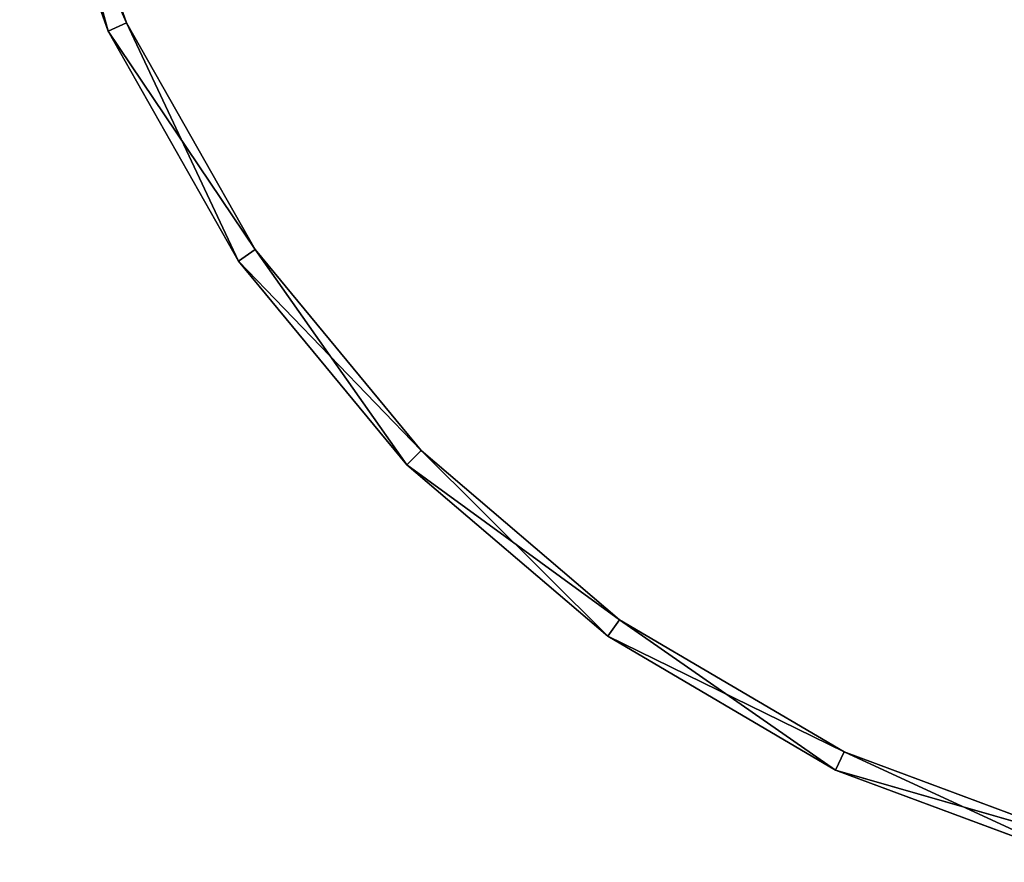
# Model space of a CAD drawing. Extents: x 382 to 531, y 0 to 277.
# Tile 414 of 656: x 384 to 433, y 93 to 134. Entities that reach past the tile are written whole.
import ezdxf

# ---------------------------------------------------------------- set-up
doc = ezdxf.new("R2010")
doc.units = 0
doc.header["$LTSCALE"] = 25.4
doc.layers.get('0').update_dxf_attribs({"color": 13, "linetype": 'CONTINUOUS'})

# ---------------------------------------------------------------- blocks, each defined once
blk = doc.blocks.new('NEWPORT-I-KINKIET-8157_STL')
at = {"color": 254}
for p, q in [((-109.749, 259.243, 143.224), (-114.129, 259.243, 130.906)), ((-114.129, 259.243, 130.906), (-109.749, 129.243, 143.224)), ((-114.129, 259.243, 130.906), (-109.749, 129.243, 143.224)), ((-114.129, 259.243, 130.906), (-108.84, 259.243, 142.808)), ((-114.129, 259.243, 130.906), (-108.84, 259.243, 142.808)), ((-109.749, 259.243, 143.224), (-114.129, 259.243, 130.906)), ((-108.84, 259.243, 142.808), (-113.161, 259.243, 130.654)), ((-108.84, 129.243, 142.808), (-113.161, 259.243, 130.654)), ((-108.84, 259.243, 142.808), (-113.161, 259.243, 130.654)), ((-108.84, 129.243, 142.808), (-113.161, 259.243, 130.654)), ((-103.297, 259.243, 154.595), (-109.749, 259.243, 143.224)), ((-109.749, 259.243, 143.224), (-103.297, 129.243, 154.595)), ((-109.749, 259.243, 143.224), (-103.297, 129.243, 154.595)), ((-109.749, 259.243, 143.224), (-109.749, 129.243, 143.224)), ((-109.749, 259.243, 143.224), (-109.749, 129.243, 143.224)), ((-109.749, 259.243, 143.224), (-108.84, 259.243, 142.808)), ((-109.749, 259.243, 143.224), (-108.84, 259.243, 142.808)), ((-109.749, 259.243, 143.224), (-102.474, 259.243, 154.028)), ((-109.749, 259.243, 143.224), (-102.474, 259.243, 154.028)), ((-103.297, 259.243, 154.595), (-109.749, 259.243, 143.224)), ((-102.474, 259.243, 154.028), (-108.84, 259.243, 142.808)), ((-102.474, 129.243, 154.028), (-108.84, 259.243, 142.808)), ((-102.474, 259.243, 154.028), (-108.84, 259.243, 142.808)), ((-102.474, 129.243, 154.028), (-108.84, 259.243, 142.808)), ((-108.84, 129.243, 142.808), (-108.84, 259.243, 142.808)), ((-108.84, 129.243, 142.808), (-108.84, 259.243, 142.808)), ((-94.969, 259.243, 164.673), (-103.297, 259.243, 154.595)), ((-103.297, 259.243, 154.595), (-94.969, 129.243, 164.673)), ((-103.297, 259.243, 154.595), (-94.969, 129.243, 164.673)), ((-103.297, 259.243, 154.595), (-103.297, 129.243, 154.595)), ((-103.297, 259.243, 154.595), (-103.297, 129.243, 154.595)), ((-103.297, 259.243, 154.595), (-102.474, 259.243, 154.028)), ((-103.297, 259.243, 154.595), (-102.474, 259.243, 154.028)), ((-103.297, 259.243, 154.595), (-94.256, 259.243, 163.971)), ((-103.297, 259.243, 154.595), (-94.256, 259.243, 163.971)), ((-94.969, 259.243, 164.673), (-103.297, 259.243, 154.595)), ((-94.256, 259.243, 163.971), (-102.474, 259.243, 154.028)), ((-94.256, 129.243, 163.971), (-102.474, 259.243, 154.028)), ((-94.256, 259.243, 163.971), (-102.474, 259.243, 154.028)), ((-94.256, 129.243, 163.971), (-102.474, 259.243, 154.028)), ((-102.474, 129.243, 154.028), (-102.474, 259.243, 154.028)), ((-102.474, 129.243, 154.028), (-102.474, 259.243, 154.028)), ((-85.016, 129.243, 173.151), (-94.969, 259.243, 164.673)), ((-94.969, 259.243, 164.673), (-94.969, 129.243, 164.673)), ((-94.969, 259.243, 164.673), (-94.969, 129.243, 164.673)), ((-85.016, 259.243, 173.151), (-94.969, 259.243, 164.673)), ((-85.016, 129.243, 173.151), (-94.969, 259.243, 164.673)), ((-94.969, 259.243, 164.673), (-94.256, 259.243, 163.971)), ((-94.969, 259.243, 164.673), (-94.256, 259.243, 163.971)), ((-94.969, 259.243, 164.673), (-84.437, 259.243, 172.336)), ((-94.969, 259.243, 164.673), (-84.437, 259.243, 172.336)), ((-85.016, 259.243, 173.151), (-94.969, 259.243, 164.673)), ((-84.437, 259.243, 172.336), (-94.256, 259.243, 163.971)), ((-84.437, 129.243, 172.336), (-94.256, 259.243, 163.971)), ((-84.437, 259.243, 172.336), (-94.256, 259.243, 163.971)), ((-84.437, 129.243, 172.336), (-94.256, 259.243, 163.971)), ((-94.256, 129.243, 163.971), (-94.256, 259.243, 163.971)), ((-94.256, 129.243, 163.971), (-94.256, 259.243, 163.971)), ((-73.743, 259.243, 179.773), (-85.016, 259.243, 173.151)), ((-85.016, 259.243, 173.151), (-73.743, 129.243, 179.773)), ((-85.016, 259.243, 173.151), (-73.743, 129.243, 179.773)), ((-85.016, 259.243, 173.151), (-85.016, 129.243, 173.151)), ((-85.016, 259.243, 173.151), (-85.016, 129.243, 173.151)), ((-85.016, 259.243, 173.151), (-84.437, 259.243, 172.336)), ((-85.016, 259.243, 173.151), (-84.437, 259.243, 172.336)), ((-85.016, 259.243, 173.151), (-73.314, 259.243, 178.87)), ((-85.016, 259.243, 173.151), (-73.314, 259.243, 178.87)), ((-73.743, 259.243, 179.773), (-85.016, 259.243, 173.151)), ((-73.314, 259.243, 178.87), (-84.437, 259.243, 172.336)), ((-84.437, 259.243, 172.336), (-84.437, 129.243, 172.336)), ((-73.314, 129.243, 178.87), (-84.437, 259.243, 172.336)), ((-73.314, 259.243, 178.87), (-84.437, 259.243, 172.336)), ((-73.314, 129.243, 178.87), (-84.437, 259.243, 172.336)), ((-84.437, 259.243, 172.336), (-84.437, 129.243, 172.336)), ((-61.492, 259.243, 184.336), (-73.743, 259.243, 179.773)), ((-73.743, 259.243, 179.773), (-61.492, 129.243, 184.336)), ((-73.743, 259.243, 179.773), (-61.492, 129.243, 184.336)), ((-73.743, 259.243, 179.773), (-73.743, 129.243, 179.773)), ((-73.743, 259.243, 179.773), (-73.743, 129.243, 179.773)), ((-73.743, 259.243, 179.773), (-73.314, 259.243, 178.87)), ((-73.743, 259.243, 179.773), (-73.314, 259.243, 178.87)), ((-73.743, 259.243, 179.773), (-61.226, 259.243, 183.372)), ((-73.743, 259.243, 179.773), (-61.226, 259.243, 183.372)), ((-61.492, 259.243, 184.336), (-73.743, 259.243, 179.773)), ((-61.226, 259.243, 183.372), (-73.314, 259.243, 178.87)), ((-61.226, 129.243, 183.372), (-73.314, 259.243, 178.87)), ((-61.226, 259.243, 183.372), (-73.314, 259.243, 178.87)), ((-61.226, 129.243, 183.372), (-73.314, 259.243, 178.87)), ((-73.314, 129.243, 178.87), (-73.314, 259.243, 178.87)), ((-73.314, 129.243, 178.87), (-73.314, 259.243, 178.87)), ((-114.129, 129.243, 130.906), (-109.749, 129.243, 143.224)), ((-114.129, 129.243, 130.906), (-109.749, 129.243, 143.224)), ((-109.749, 129.243, 143.224), (-113.161, 129.243, 130.654)), ((-113.161, 129.243, 130.654), (-108.84, 129.243, 142.808)), ((-109.749, 129.243, 143.224), (-113.161, 129.243, 130.654)), ((-113.161, 129.243, 130.654), (-108.84, 129.243, 142.808)), ((-109.749, 129.243, 143.224), (-103.297, 129.243, 154.595)), ((-109.749, 129.243, 143.224), (-103.297, 129.243, 154.595)), ((-109.749, 129.243, 143.224), (-108.84, 129.243, 142.808)), ((-109.749, 129.243, 143.224), (-108.84, 129.243, 142.808)), ((-103.297, 129.243, 154.595), (-108.84, 129.243, 142.808)), ((-108.84, 129.243, 142.808), (-102.474, 129.243, 154.028)), ((-103.297, 129.243, 154.595), (-108.84, 129.243, 142.808)), ((-108.84, 129.243, 142.808), (-102.474, 129.243, 154.028)), ((-103.297, 129.243, 154.595), (-94.969, 129.243, 164.673)), ((-103.297, 129.243, 154.595), (-94.969, 129.243, 164.673)), ((-103.297, 129.243, 154.595), (-102.474, 129.243, 154.028)), ((-103.297, 129.243, 154.595), (-102.474, 129.243, 154.028)), ((-94.969, 129.243, 164.673), (-102.474, 129.243, 154.028)), ((-102.474, 129.243, 154.028), (-94.256, 129.243, 163.971)), ((-94.969, 129.243, 164.673), (-102.474, 129.243, 154.028)), ((-102.474, 129.243, 154.028), (-94.256, 129.243, 163.971)), ((-94.969, 129.243, 164.673), (-85.016, 129.243, 173.151)), ((-94.969, 129.243, 164.673), (-85.016, 129.243, 173.151)), ((-94.969, 129.243, 164.673), (-94.256, 129.243, 163.971)), ((-94.969, 129.243, 164.673), (-94.256, 129.243, 163.971)), ((-85.016, 129.243, 173.151), (-94.256, 129.243, 163.971)), ((-94.256, 129.243, 163.971), (-84.437, 129.243, 172.336)), ((-85.016, 129.243, 173.151), (-94.256, 129.243, 163.971)), ((-94.256, 129.243, 163.971), (-84.437, 129.243, 172.336)), ((-85.016, 129.243, 173.151), (-73.743, 129.243, 179.773)), ((-85.016, 129.243, 173.151), (-73.743, 129.243, 179.773)), ((-85.016, 129.243, 173.151), (-84.437, 129.243, 172.336)), ((-85.016, 129.243, 173.151), (-84.437, 129.243, 172.336)), ((-73.743, 129.243, 179.773), (-84.437, 129.243, 172.336)), ((-84.437, 129.243, 172.336), (-73.314, 129.243, 178.87)), ((-73.743, 129.243, 179.773), (-84.437, 129.243, 172.336)), ((-84.437, 129.243, 172.336), (-73.314, 129.243, 178.87)), ((-73.743, 129.243, 179.773), (-61.492, 129.243, 184.336)), ((-73.743, 129.243, 179.773), (-61.492, 129.243, 184.336)), ((-73.743, 129.243, 179.773), (-73.314, 129.243, 178.87)), ((-73.743, 129.243, 179.773), (-73.314, 129.243, 178.87)), ((-61.492, 129.243, 184.336), (-73.314, 129.243, 178.87)), ((-73.314, 129.243, 178.87), (-61.226, 129.243, 183.372)), ((-61.492, 129.243, 184.336), (-73.314, 129.243, 178.87)), ((-73.314, 129.243, 178.87), (-61.226, 129.243, 183.372))]:
    blk.add_line(p, q, dxfattribs=at)
mesh = blk.add_polyface(dxfattribs=at)
corners = [(-114.129, 259.243, 130.906), (-109.749, 129.243, 143.224), (-109.749, 259.243, 143.224)]
mesh.append_faces([[corners[k] for k in face] for face in [(0, 1, 2)]], dxfattribs={"color": 254})
mesh = blk.add_polyface(dxfattribs=at)
corners = [(-114.129, 259.243, 130.906), (-114.129, 129.243, 130.906), (-109.749, 129.243, 143.224)]
mesh.append_faces([[corners[k] for k in face] for face in [(0, 1, 2)]], dxfattribs={"color": 254})
mesh = blk.add_polyface(dxfattribs=at)
corners = [(-108.84, 259.243, 142.808), (-113.161, 259.243, 130.654), (-114.129, 259.243, 130.906)]
mesh.append_faces([[corners[k] for k in face] for face in [(0, 1, 2)]], dxfattribs={"color": 254})
mesh = blk.add_polyface(dxfattribs=at)
corners = [(-109.749, 259.243, 143.224), (-108.84, 259.243, 142.808), (-114.129, 259.243, 130.906)]
mesh.append_faces([[corners[k] for k in face] for face in [(0, 1, 2)]], dxfattribs={"color": 254})
mesh = blk.add_polyface(dxfattribs=at)
corners = [(-108.84, 259.243, 142.808), (-108.84, 129.243, 142.808), (-113.161, 259.243, 130.654)]
mesh.append_faces([[corners[k] for k in face] for face in [(0, 1, 2)]], dxfattribs={"color": 254})
mesh = blk.add_polyface(dxfattribs=at)
corners = [(-113.161, 259.243, 130.654), (-108.84, 129.243, 142.808), (-113.161, 129.243, 130.654)]
mesh.append_faces([[corners[k] for k in face] for face in [(0, 1, 2)]], dxfattribs={"color": 254})
mesh = blk.add_polyface(dxfattribs=at)
corners = [(-109.749, 259.243, 143.224), (-103.297, 129.243, 154.595), (-103.297, 259.243, 154.595)]
mesh.append_faces([[corners[k] for k in face] for face in [(0, 1, 2)]], dxfattribs={"color": 254})
mesh = blk.add_polyface(dxfattribs=at)
corners = [(-109.749, 259.243, 143.224), (-109.749, 129.243, 143.224), (-103.297, 129.243, 154.595)]
mesh.append_faces([[corners[k] for k in face] for face in [(0, 1, 2)]], dxfattribs={"color": 254})
mesh = blk.add_polyface(dxfattribs=at)
corners = [(-102.474, 259.243, 154.028), (-108.84, 259.243, 142.808), (-109.749, 259.243, 143.224)]
mesh.append_faces([[corners[k] for k in face] for face in [(0, 1, 2)]], dxfattribs={"color": 254})
mesh = blk.add_polyface(dxfattribs=at)
corners = [(-103.297, 259.243, 154.595), (-102.474, 259.243, 154.028), (-109.749, 259.243, 143.224)]
mesh.append_faces([[corners[k] for k in face] for face in [(0, 1, 2)]], dxfattribs={"color": 254})
mesh = blk.add_polyface(dxfattribs=at)
corners = [(-102.474, 259.243, 154.028), (-102.474, 129.243, 154.028), (-108.84, 259.243, 142.808)]
mesh.append_faces([[corners[k] for k in face] for face in [(0, 1, 2)]], dxfattribs={"color": 254})
mesh = blk.add_polyface(dxfattribs=at)
corners = [(-108.84, 259.243, 142.808), (-102.474, 129.243, 154.028), (-108.84, 129.243, 142.808)]
mesh.append_faces([[corners[k] for k in face] for face in [(0, 1, 2)]], dxfattribs={"color": 254})
mesh = blk.add_polyface(dxfattribs=at)
corners = [(-103.297, 259.243, 154.595), (-94.969, 129.243, 164.673), (-94.969, 259.243, 164.673)]
mesh.append_faces([[corners[k] for k in face] for face in [(0, 1, 2)]], dxfattribs={"color": 254})
mesh = blk.add_polyface(dxfattribs=at)
corners = [(-103.297, 259.243, 154.595), (-103.297, 129.243, 154.595), (-94.969, 129.243, 164.673)]
mesh.append_faces([[corners[k] for k in face] for face in [(0, 1, 2)]], dxfattribs={"color": 254})
mesh = blk.add_polyface(dxfattribs=at)
corners = [(-94.256, 259.243, 163.971), (-102.474, 259.243, 154.028), (-103.297, 259.243, 154.595)]
mesh.append_faces([[corners[k] for k in face] for face in [(0, 1, 2)]], dxfattribs={"color": 254})
mesh = blk.add_polyface(dxfattribs=at)
corners = [(-94.969, 259.243, 164.673), (-94.256, 259.243, 163.971), (-103.297, 259.243, 154.595)]
mesh.append_faces([[corners[k] for k in face] for face in [(0, 1, 2)]], dxfattribs={"color": 254})
mesh = blk.add_polyface(dxfattribs=at)
corners = [(-94.256, 259.243, 163.971), (-94.256, 129.243, 163.971), (-102.474, 259.243, 154.028)]
mesh.append_faces([[corners[k] for k in face] for face in [(0, 1, 2)]], dxfattribs={"color": 254})
mesh = blk.add_polyface(dxfattribs=at)
corners = [(-102.474, 259.243, 154.028), (-94.256, 129.243, 163.971), (-102.474, 129.243, 154.028)]
mesh.append_faces([[corners[k] for k in face] for face in [(0, 1, 2)]], dxfattribs={"color": 254})
mesh = blk.add_polyface(dxfattribs=at)
corners = [(-85.016, 129.243, 173.151), (-94.969, 259.243, 164.673), (-94.969, 129.243, 164.673)]
mesh.append_faces([[corners[k] for k in face] for face in [(0, 1, 2)]], dxfattribs={"color": 254})
mesh = blk.add_polyface(dxfattribs=at)
corners = [(-85.016, 259.243, 173.151), (-94.969, 259.243, 164.673), (-85.016, 129.243, 173.151)]
mesh.append_faces([[corners[k] for k in face] for face in [(0, 1, 2)]], dxfattribs={"color": 254})
mesh = blk.add_polyface(dxfattribs=at)
corners = [(-84.437, 259.243, 172.336), (-94.256, 259.243, 163.971), (-94.969, 259.243, 164.673)]
mesh.append_faces([[corners[k] for k in face] for face in [(0, 1, 2)]], dxfattribs={"color": 254})
mesh = blk.add_polyface(dxfattribs=at)
corners = [(-85.016, 259.243, 173.151), (-84.437, 259.243, 172.336), (-94.969, 259.243, 164.673)]
mesh.append_faces([[corners[k] for k in face] for face in [(0, 1, 2)]], dxfattribs={"color": 254})
mesh = blk.add_polyface(dxfattribs=at)
corners = [(-84.437, 129.243, 172.336), (-94.256, 259.243, 163.971), (-84.437, 259.243, 172.336)]
mesh.append_faces([[corners[k] for k in face] for face in [(0, 1, 2)]], dxfattribs={"color": 254})
mesh = blk.add_polyface(dxfattribs=at)
corners = [(-84.437, 129.243, 172.336), (-94.256, 129.243, 163.971), (-94.256, 259.243, 163.971)]
mesh.append_faces([[corners[k] for k in face] for face in [(0, 1, 2)]], dxfattribs={"color": 254})
mesh = blk.add_polyface(dxfattribs=at)
corners = [(-73.743, 259.243, 179.773), (-85.016, 259.243, 173.151), (-73.743, 129.243, 179.773)]
mesh.append_faces([[corners[k] for k in face] for face in [(0, 1, 2)]], dxfattribs={"color": 254})
mesh = blk.add_polyface(dxfattribs=at)
corners = [(-73.743, 129.243, 179.773), (-85.016, 259.243, 173.151), (-85.016, 129.243, 173.151)]
mesh.append_faces([[corners[k] for k in face] for face in [(0, 1, 2)]], dxfattribs={"color": 254})
mesh = blk.add_polyface(dxfattribs=at)
corners = [(-73.314, 259.243, 178.87), (-84.437, 259.243, 172.336), (-85.016, 259.243, 173.151)]
mesh.append_faces([[corners[k] for k in face] for face in [(0, 1, 2)]], dxfattribs={"color": 254})
mesh = blk.add_polyface(dxfattribs=at)
corners = [(-73.743, 259.243, 179.773), (-73.314, 259.243, 178.87), (-85.016, 259.243, 173.151)]
mesh.append_faces([[corners[k] for k in face] for face in [(0, 1, 2)]], dxfattribs={"color": 254})
mesh = blk.add_polyface(dxfattribs=at)
corners = [(-73.314, 129.243, 178.87), (-84.437, 259.243, 172.336), (-73.314, 259.243, 178.87)]
mesh.append_faces([[corners[k] for k in face] for face in [(0, 1, 2)]], dxfattribs={"color": 254})
mesh = blk.add_polyface(dxfattribs=at)
corners = [(-73.314, 129.243, 178.87), (-84.437, 129.243, 172.336), (-84.437, 259.243, 172.336)]
mesh.append_faces([[corners[k] for k in face] for face in [(0, 1, 2)]], dxfattribs={"color": 254})
mesh = blk.add_polyface(dxfattribs=at)
corners = [(-61.492, 259.243, 184.336), (-73.743, 259.243, 179.773), (-61.492, 129.243, 184.336)]
mesh.append_faces([[corners[k] for k in face] for face in [(0, 1, 2)]], dxfattribs={"color": 254})
mesh = blk.add_polyface(dxfattribs=at)
corners = [(-61.492, 129.243, 184.336), (-73.743, 259.243, 179.773), (-73.743, 129.243, 179.773)]
mesh.append_faces([[corners[k] for k in face] for face in [(0, 1, 2)]], dxfattribs={"color": 254})
mesh = blk.add_polyface(dxfattribs=at)
corners = [(-61.226, 259.243, 183.372), (-73.314, 259.243, 178.87), (-73.743, 259.243, 179.773)]
mesh.append_faces([[corners[k] for k in face] for face in [(0, 1, 2)]], dxfattribs={"color": 254})
mesh = blk.add_polyface(dxfattribs=at)
corners = [(-61.492, 259.243, 184.336), (-61.226, 259.243, 183.372), (-73.743, 259.243, 179.773)]
mesh.append_faces([[corners[k] for k in face] for face in [(0, 1, 2)]], dxfattribs={"color": 254})
mesh = blk.add_polyface(dxfattribs=at)
corners = [(-61.226, 129.243, 183.372), (-73.314, 259.243, 178.87), (-61.226, 259.243, 183.372)]
mesh.append_faces([[corners[k] for k in face] for face in [(0, 1, 2)]], dxfattribs={"color": 254})
mesh = blk.add_polyface(dxfattribs=at)
corners = [(-61.226, 129.243, 183.372), (-73.314, 129.243, 178.87), (-73.314, 259.243, 178.87)]
mesh.append_faces([[corners[k] for k in face] for face in [(0, 1, 2)]], dxfattribs={"color": 254})
mesh = blk.add_polyface(dxfattribs=at)
corners = [(-109.749, 129.243, 143.224), (-114.129, 129.243, 130.906), (-113.161, 129.243, 130.654)]
mesh.append_faces([[corners[k] for k in face] for face in [(0, 1, 2)]], dxfattribs={"color": 254})
mesh = blk.add_polyface(dxfattribs=at)
corners = [(-109.749, 129.243, 143.224), (-113.161, 129.243, 130.654), (-108.84, 129.243, 142.808)]
mesh.append_faces([[corners[k] for k in face] for face in [(0, 1, 2)]], dxfattribs={"color": 254})
mesh = blk.add_polyface(dxfattribs=at)
corners = [(-103.297, 129.243, 154.595), (-109.749, 129.243, 143.224), (-108.84, 129.243, 142.808)]
mesh.append_faces([[corners[k] for k in face] for face in [(0, 1, 2)]], dxfattribs={"color": 254})
mesh = blk.add_polyface(dxfattribs=at)
corners = [(-103.297, 129.243, 154.595), (-108.84, 129.243, 142.808), (-102.474, 129.243, 154.028)]
mesh.append_faces([[corners[k] for k in face] for face in [(0, 1, 2)]], dxfattribs={"color": 254})
mesh = blk.add_polyface(dxfattribs=at)
corners = [(-94.969, 129.243, 164.673), (-103.297, 129.243, 154.595), (-102.474, 129.243, 154.028)]
mesh.append_faces([[corners[k] for k in face] for face in [(0, 1, 2)]], dxfattribs={"color": 254})
mesh = blk.add_polyface(dxfattribs=at)
corners = [(-94.969, 129.243, 164.673), (-102.474, 129.243, 154.028), (-94.256, 129.243, 163.971)]
mesh.append_faces([[corners[k] for k in face] for face in [(0, 1, 2)]], dxfattribs={"color": 254})
mesh = blk.add_polyface(dxfattribs=at)
corners = [(-85.016, 129.243, 173.151), (-94.969, 129.243, 164.673), (-94.256, 129.243, 163.971)]
mesh.append_faces([[corners[k] for k in face] for face in [(0, 1, 2)]], dxfattribs={"color": 254})
mesh = blk.add_polyface(dxfattribs=at)
corners = [(-85.016, 129.243, 173.151), (-94.256, 129.243, 163.971), (-84.437, 129.243, 172.336)]
mesh.append_faces([[corners[k] for k in face] for face in [(0, 1, 2)]], dxfattribs={"color": 254})
mesh = blk.add_polyface(dxfattribs=at)
corners = [(-73.743, 129.243, 179.773), (-85.016, 129.243, 173.151), (-84.437, 129.243, 172.336)]
mesh.append_faces([[corners[k] for k in face] for face in [(0, 1, 2)]], dxfattribs={"color": 254})
mesh = blk.add_polyface(dxfattribs=at)
corners = [(-73.743, 129.243, 179.773), (-84.437, 129.243, 172.336), (-73.314, 129.243, 178.87)]
mesh.append_faces([[corners[k] for k in face] for face in [(0, 1, 2)]], dxfattribs={"color": 254})
mesh = blk.add_polyface(dxfattribs=at)
corners = [(-61.492, 129.243, 184.336), (-73.743, 129.243, 179.773), (-73.314, 129.243, 178.87)]
mesh.append_faces([[corners[k] for k in face] for face in [(0, 1, 2)]], dxfattribs={"color": 254})
mesh = blk.add_polyface(dxfattribs=at)
corners = [(-61.492, 129.243, 184.336), (-73.314, 129.243, 178.87), (-61.226, 129.243, 183.372)]
mesh.append_faces([[corners[k] for k in face] for face in [(0, 1, 2)]], dxfattribs={"color": 254})

msp = doc.modelspace()

# ---------------------------------------------------------------- block references
at = {"color": 0, "extrusion": (0, -1, 6.12323e-17)}
msp.add_blockref('NEWPORT-I-KINKIET-8157_STL', (498.27, 722.777, -277.036), dxfattribs=at)

doc.saveas('drawing.dxf')
